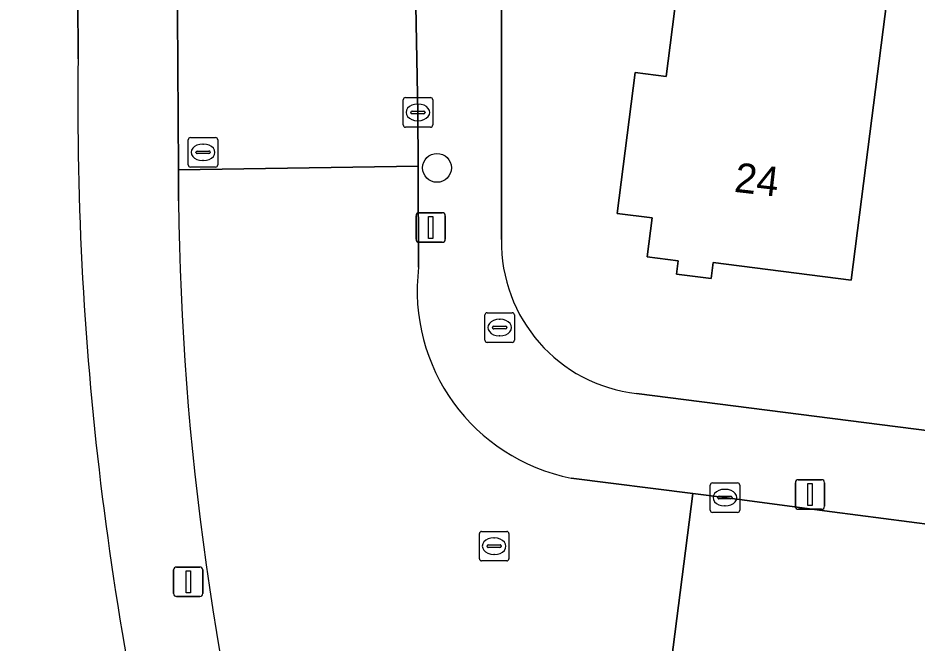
# Model space of a CAD drawing. Extents: x 161258 to 161838, y 380833 to 381727.
# Drawn here: x 161547.08 to 161577.55, y 381360.23 to 381381.4 of the extents above; entities that cross this region are included whole.
import ezdxf

# ---------------------------------------------------------------- set-up
doc = ezdxf.new("R2010")
doc.units = 0
for name, color, linetype in [('IMGEO_Boom', 7, 'Continuous'), ('IMGEO_Brandkraan', 7, 'Continuous'), ('IMGEO_Erf', 7, 'Continuous'), ('IMGEO_Groenvoorziening', 7, 'Continuous'), ('IMGEO_Kolk', 7, 'Continuous'), ('IMGEO_Lichtmast', 7, 'Continuous'), ('IMGEO_Pand', 7, 'Continuous'), ('IMGEO_Pand_nummerreeks', 7, 'Continuous'), ('IMGEO_Rijbaan_lokaal_open', 7, 'Continuous'), ('IMGEO_Rioolput', 7, 'Continuous'), ('IMGEO_Voetpad_open', 7, 'Continuous')]:
    doc.layers.add(name, color=color, linetype=linetype)

msp = doc.modelspace()

# ---------------------------------------------------------------- linework, layer by layer
at = {"layer": 'IMGEO_Boom'}
msp.add_circle((161561.28, 381376.322), 0.489, dxfattribs=at)
at = {"layer": 'IMGEO_Brandkraan'}
for p, q in [((161562.905, 381370.486), (161562.905, 381371.338)), ((161562.98, 381371.412), (161563.832, 381371.412)), ((161563.906, 381371.338), (161563.906, 381370.486)), ((161563.393, 381371.192), (161563.418, 381371.192)), ((161563.164, 381370.906), (161563.164, 381370.918)), ((161563.602, 381370.869), (161563.204, 381370.869)), ((161563.207, 381370.955), (161563.605, 381370.955)), ((161563.648, 381370.918), (161563.648, 381370.906)), ((161563.832, 381370.412), (161562.98, 381370.412)), ((161563.416, 381370.632), (161563.391, 381370.632))]:
    msp.add_line(p, q, dxfattribs=at)
for points in [[(161562.905, 381370.486), (161562.905, 381371.338)], [(161562.98, 381371.412), (161563.832, 381371.412)], [(161563.906, 381371.338), (161563.906, 381370.486)], [(161563.832, 381370.412), (161562.98, 381370.412)]]:
    msp.add_lwpolyline(points, dxfattribs=at)
for centre, radius, start, end in [((161562.982, 381371.336), 0.0765, 91.552, 178.448), ((161562.982, 381371.336), 0.0765, 91.552, 178.448), ((161563.83, 381371.336), 0.0765, 1.552, 88.448), ((161563.83, 381371.336), 0.0765, 1.552, 88.448), ((161563.204, 381370.915), 0.0403, 85.8775, 175.7526), ((161563.201, 381370.905), 0.0366, 178.938, 274.7102), ((161563.605, 381370.912), 0.043, 264.8664, 352.4533), ((161563.609, 381370.917), 0.0386, 1.7309, 96.639), ((161562.982, 381370.488), 0.0765, 181.552, 268.448), ((161562.982, 381370.488), 0.0765, 181.552, 268.448), ((161563.83, 381370.488), 0.0765, 271.552, 358.448), ((161563.83, 381370.488), 0.0765, 271.552, 358.448)]:
    msp.add_arc(centre, radius, start, end, dxfattribs=at)
for centre, major_axis, ratio, start_param, end_param in [((161563.392, 381370.912), (-0.387, 0.002), 0.722429, 4.712389, 7.853982), ((161563.417, 381370.912), (-0.39, 0.002), 0.717154, 1.570796, 4.712389)]:
    msp.add_ellipse(centre, major_axis=major_axis, ratio=ratio, start_param=start_param, end_param=end_param, dxfattribs=at)
at = {"layer": 'IMGEO_Erf'}
for points in [[(161563.459, 381433.2), (161563.465, 381373.896)], [(161568.046, 381368.678), (161594.615, 381365.296), (161601.597, 381364.408), (161619.194, 381362.168), (161620.757, 381374.9), (161621.814, 381383.511), (161622.597, 381389.891), (161625.828, 381416.218)], [(161576.716, 381383.488), (161575.951, 381377.479), (161575.319, 381372.519), (161570.639, 381373.115), (161570.57, 381372.577), (161569.402, 381372.726), (161569.459, 381373.177), (161568.406, 381373.311), (161568.574, 381374.628), (161567.386, 381374.779), (161567.994, 381379.555), (161569.049, 381379.421), (161569.681, 381384.384)]]:
    msp.add_lwpolyline(points, dxfattribs=at)
msp.add_arc((161568.629, 381373.81), 5.165, 179.0418, 263.5194, dxfattribs=at)
at = {"layer": 'IMGEO_Groenvoorziening'}
msp.add_lwpolyline([(161549.116, 381380.018), (161549.108, 381382.107), (161544.779, 381381.965), (161538.743, 381382.034), (161531.12, 381380.29), (161523.196, 381383.091), (161523.489, 381382.145), (161524.888, 381378.302), (161529.686, 381368.678), (161532.033, 381364.077), (161538.316, 381353.079), (161542.231, 381346.419), (161547.061, 381338.423), (161551.665, 381331.955), (161557.953, 381333.585), (161554.804, 381344.789), (161552.797, 381350.589)], dxfattribs=at)
msp.add_arc((161656.462, 381378.5), 107.356, 179.18991, 195.06923, dxfattribs=at)
at = {"layer": 'IMGEO_Kolk'}
for p, q in [((161560.133, 381377.774), (161560.133, 381378.626)), ((161560.208, 381378.7), (161561.06, 381378.7)), ((161561.134, 381378.626), (161561.134, 381377.774)), ((161560.621, 381378.48), (161560.646, 381378.48)), ((161560.392, 381378.194), (161560.392, 381378.206)), ((161560.83, 381378.157), (161560.432, 381378.157)), ((161560.435, 381378.243), (161560.833, 381378.243)), ((161560.876, 381378.206), (161560.876, 381378.194)), ((161561.06, 381377.7), (161560.208, 381377.7)), ((161560.644, 381377.92), (161560.619, 381377.92)), ((161570.539, 381364.727), (161570.539, 381365.579)), ((161570.614, 381365.653), (161571.466, 381365.653)), ((161571.54, 381365.579), (161571.54, 381364.727)), ((161570.841, 381365.196), (161571.239, 381365.196)), ((161571.027, 381365.433), (161571.052, 381365.433)), ((161570.798, 381365.147), (161570.798, 381365.159)), ((161571.236, 381365.11), (161570.838, 381365.11)), ((161571.282, 381365.159), (161571.282, 381365.147)), ((161571.466, 381364.653), (161570.614, 381364.653)), ((161571.05, 381364.873), (161571.025, 381364.873))]:
    msp.add_line(p, q, dxfattribs=at)
for points in [[(161560.133, 381377.774), (161560.133, 381378.626)], [(161560.208, 381378.7), (161561.06, 381378.7)], [(161561.134, 381378.626), (161561.134, 381377.774)], [(161561.06, 381377.7), (161560.208, 381377.7)], [(161570.539, 381364.727), (161570.539, 381365.579)], [(161570.614, 381365.653), (161571.466, 381365.653)], [(161571.54, 381365.579), (161571.54, 381364.727)], [(161571.466, 381364.653), (161570.614, 381364.653)]]:
    msp.add_lwpolyline(points, dxfattribs=at)
for centre, radius, start, end in [((161560.21, 381378.624), 0.0765, 91.552, 178.448), ((161560.21, 381378.624), 0.0765, 91.552, 178.448), ((161561.058, 381378.624), 0.0765, 1.552, 88.448), ((161561.058, 381378.624), 0.0765, 1.552, 88.448), ((161560.432, 381378.203), 0.0403, 85.8775, 175.7526), ((161560.429, 381378.193), 0.0366, 178.938, 274.7102), ((161560.833, 381378.2), 0.043, 264.8664, 352.4533), ((161560.837, 381378.205), 0.0386, 1.7309, 96.639), ((161560.21, 381377.776), 0.0765, 181.552, 268.448), ((161560.21, 381377.776), 0.0765, 181.552, 268.448), ((161561.058, 381377.776), 0.0765, 271.552, 358.448), ((161561.058, 381377.776), 0.0765, 271.552, 358.448), ((161570.616, 381365.577), 0.0765, 91.552, 178.448), ((161570.616, 381365.577), 0.0765, 91.552, 178.448), ((161571.464, 381365.577), 0.0765, 1.552, 88.448), ((161571.464, 381365.577), 0.0765, 1.552, 88.448), ((161570.838, 381365.156), 0.0403, 85.8775, 175.7526), ((161571.243, 381365.158), 0.0386, 1.7309, 96.639), ((161570.835, 381365.146), 0.0366, 178.938, 274.7102), ((161571.239, 381365.153), 0.043, 264.8664, 352.4533), ((161570.616, 381364.729), 0.0765, 181.552, 268.448), ((161570.616, 381364.729), 0.0765, 181.552, 268.448), ((161571.464, 381364.729), 0.0765, 271.552, 358.448), ((161571.464, 381364.729), 0.0765, 271.552, 358.448)]:
    msp.add_arc(centre, radius, start, end, dxfattribs=at)
for centre, major_axis, ratio, start_param, end_param in [((161560.62, 381378.2), (-0.387, 0.002), 0.722429, 4.712389, 7.853982), ((161560.645, 381378.2), (-0.39, 0.002), 0.717154, 1.570796, 4.712389), ((161571.026, 381365.153), (-0.387, 0.002), 0.722429, 4.712389, 7.853982), ((161571.051, 381365.153), (-0.39, 0.002), 0.717154, 1.570796, 4.712389)]:
    msp.add_ellipse(centre, major_axis=major_axis, ratio=ratio, start_param=start_param, end_param=end_param, dxfattribs=at)
at = {"layer": 'IMGEO_Lichtmast'}
for p, q in [((161560.571, 381373.902), (161560.571, 381374.702)), ((161560.571, 381374.702), (161560.571, 381373.902)), ((161560.671, 381374.802), (161561.461, 381374.802)), ((161561.461, 381374.802), (161560.671, 381374.802)), ((161561.561, 381374.702), (161561.561, 381373.902)), ((161561.561, 381373.902), (161561.561, 381374.702)), ((161561.461, 381373.802), (161560.671, 381373.802)), ((161560.671, 381373.802), (161561.461, 381373.802)), ((161573.427, 381364.858), (161573.427, 381365.658)), ((161573.427, 381365.658), (161573.427, 381364.858)), ((161573.527, 381365.758), (161574.317, 381365.758)), ((161574.317, 381365.758), (161573.527, 381365.758)), ((161574.417, 381365.658), (161574.417, 381364.858)), ((161574.417, 381364.858), (161574.417, 381365.658)), ((161574.317, 381364.758), (161573.527, 381364.758)), ((161573.527, 381364.758), (161574.317, 381364.758)), ((161552.454, 381362.801), (161553.244, 381362.801)), ((161553.244, 381362.801), (161552.454, 381362.801)), ((161552.354, 381361.901), (161552.354, 381362.701)), ((161552.354, 381362.701), (161552.354, 381361.901)), ((161553.344, 381362.701), (161553.344, 381361.901)), ((161553.344, 381361.901), (161553.344, 381362.701)), ((161553.244, 381361.801), (161552.454, 381361.801)), ((161552.454, 381361.801), (161553.244, 381361.801))]:
    msp.add_line(p, q, dxfattribs=at)
for points in [[(161560.991, 381374.677), (161561.141, 381374.677), (161561.141, 381373.927), (161560.991, 381373.927), (161560.991, 381374.677)], [(161573.847, 381365.633), (161573.997, 381365.633), (161573.997, 381364.883), (161573.847, 381364.883), (161573.847, 381365.633)], [(161552.774, 381362.676), (161552.924, 381362.676), (161552.924, 381361.926), (161552.774, 381361.926), (161552.774, 381362.676)]]:
    msp.add_lwpolyline(points, dxfattribs=at)
for centre, start, end in [((161560.671, 381374.702), 90, 180), ((161560.671, 381374.702), 90, 180), ((161561.461, 381374.702), 0, 90), ((161561.461, 381374.702), 360, 90), ((161560.671, 381373.902), 180, 270), ((161560.671, 381373.902), 180, 270), ((161561.461, 381373.902), 270, 0), ((161561.461, 381373.902), 270, 0), ((161573.527, 381365.658), 90, 180), ((161573.527, 381365.658), 90, 180), ((161574.317, 381365.658), 0, 90), ((161574.317, 381365.658), 360, 90), ((161573.527, 381364.858), 180, 270), ((161573.527, 381364.858), 180, 270), ((161574.317, 381364.858), 270, 0), ((161574.317, 381364.858), 270, 0), ((161552.454, 381362.701), 90, 180), ((161552.454, 381362.701), 90, 180), ((161553.244, 381362.701), 0, 90), ((161553.244, 381362.701), 360, 90), ((161552.454, 381361.901), 180, 270), ((161552.454, 381361.901), 180, 270), ((161553.244, 381361.901), 270, 0), ((161553.244, 381361.901), 270, 0)]:
    msp.add_arc(centre, 0.1, start, end, dxfattribs=at)
at = {"layer": 'IMGEO_Pand'}
msp.add_lwpolyline([(161576.974, 381385.516), (161573.642, 381385.939), (161574.511, 381392.783), (161571.118, 381393.215), (161571.102, 381392.854), (161573.057, 381392.605), (161571.972, 381384.092), (161570.018, 381384.341), (161569.681, 381384.384), (161569.049, 381379.421), (161567.994, 381379.555), (161567.386, 381374.779), (161568.574, 381374.628), (161568.406, 381373.311), (161569.459, 381373.177), (161569.402, 381372.726), (161570.57, 381372.577), (161570.639, 381373.115), (161575.319, 381372.519), (161575.951, 381377.479), (161576.716, 381383.488)], close=True, dxfattribs=at)
at = {"layer": 'IMGEO_Rijbaan_lokaal_open'}
for points in [[(161552.448, 381435.24), (161552.227, 381424.697), (161552.186, 381424.139), (161552.116, 381423.172), (161552.121, 381420.534), (161552.13, 381415.127), (161552.131, 381403.933), (161552.47, 381383.312), (161552.514, 381376.254), (161560.641, 381376.376), (161560.632, 381378.2), (161560.328, 381394.461), (161560.316, 381396.782), (161560.323, 381398.118), (161560.387, 381409.714)], [(161560.658, 381372.955), (161560.641, 381376.376), (161552.514, 381376.254), (161552.52, 381375.2)], [(161563.878, 381359.786), (161564.108, 381359.757), (161566.804, 381359.414), (161569.166, 381359.115), (161569.953, 381365.29), (161565.83, 381365.814)], [(161631.567, 381351.313), (161634.529, 381350.905), (161635.335, 381356.92), (161633.186, 381357.189), (161629.727, 381357.627), (161619.999, 381358.857), (161602.107, 381361.121), (161593.371, 381362.235), (161585.79, 381363.202), (161578.158, 381364.221), (161574.68, 381364.672), (161571.023, 381365.154), (161569.953, 381365.29), (161569.166, 381359.115), (161583.948, 381357.242), (161603.55, 381354.818), (161616.179, 381353.241)]]:
    msp.add_lwpolyline(points, dxfattribs=at)
for centre, radius, start, end in [((161648.114, 381376.247), 95.599, 180.62774, 195.45245), ((161567.078, 381372.162), 6.469, 172.9564, 258.8728)]:
    msp.add_arc(centre, radius, start, end, dxfattribs=at)
at = {"layer": 'IMGEO_Rioolput'}
for p, q in [((161552.851, 381376.422), (161552.851, 381377.274)), ((161552.926, 381377.348), (161553.778, 381377.348)), ((161553.339, 381377.128), (161553.364, 381377.128)), ((161553.852, 381377.274), (161553.852, 381376.422)), ((161553.11, 381376.842), (161553.11, 381376.854)), ((161553.548, 381376.805), (161553.15, 381376.805)), ((161553.153, 381376.891), (161553.551, 381376.891)), ((161553.594, 381376.854), (161553.594, 381376.842)), ((161553.362, 381376.568), (161553.337, 381376.568)), ((161553.778, 381376.348), (161552.926, 381376.348)), ((161562.792, 381364.008), (161563.644, 381364.008)), ((161562.717, 381363.082), (161562.717, 381363.934)), ((161563.205, 381363.788), (161563.23, 381363.788)), ((161563.718, 381363.934), (161563.718, 381363.082)), ((161562.976, 381363.502), (161562.976, 381363.514)), ((161563.414, 381363.465), (161563.016, 381363.465)), ((161563.019, 381363.551), (161563.417, 381363.551)), ((161563.46, 381363.514), (161563.46, 381363.502)), ((161563.228, 381363.228), (161563.203, 381363.228)), ((161563.644, 381363.008), (161562.792, 381363.008))]:
    msp.add_line(p, q, dxfattribs=at)
for points in [[(161552.851, 381376.422), (161552.851, 381377.274)], [(161552.926, 381377.348), (161553.778, 381377.348)], [(161553.852, 381377.274), (161553.852, 381376.422)], [(161553.778, 381376.348), (161552.926, 381376.348)], [(161562.792, 381364.008), (161563.644, 381364.008)], [(161562.717, 381363.082), (161562.717, 381363.934)], [(161563.718, 381363.934), (161563.718, 381363.082)], [(161563.644, 381363.008), (161562.792, 381363.008)]]:
    msp.add_lwpolyline(points, dxfattribs=at)
for centre, radius, start, end in [((161552.928, 381377.272), 0.0765, 91.552, 178.448), ((161552.928, 381377.272), 0.0765, 91.552, 178.448), ((161553.776, 381377.272), 0.0765, 1.552, 88.448), ((161553.776, 381377.272), 0.0765, 1.552, 88.448), ((161553.15, 381376.851), 0.0403, 85.8775, 175.7526), ((161553.147, 381376.841), 0.0366, 178.938, 274.7102), ((161553.551, 381376.848), 0.043, 264.8664, 352.4533), ((161553.555, 381376.853), 0.0386, 1.7309, 96.639), ((161552.928, 381376.424), 0.0765, 181.552, 268.448), ((161552.928, 381376.424), 0.0765, 181.552, 268.448), ((161553.776, 381376.424), 0.0765, 271.552, 358.448), ((161553.776, 381376.424), 0.0765, 271.552, 358.448), ((161562.794, 381363.932), 0.0765, 91.552, 178.448), ((161562.794, 381363.932), 0.0765, 91.552, 178.448), ((161563.642, 381363.932), 0.0765, 1.552, 88.448), ((161563.642, 381363.932), 0.0765, 1.552, 88.448), ((161563.016, 381363.511), 0.0403, 85.8775, 175.7526), ((161563.013, 381363.501), 0.0366, 178.938, 274.7102), ((161563.417, 381363.508), 0.043, 264.8664, 352.4533), ((161563.421, 381363.513), 0.0386, 1.7309, 96.639), ((161562.794, 381363.084), 0.0765, 181.552, 268.448), ((161562.794, 381363.084), 0.0765, 181.552, 268.448), ((161563.642, 381363.084), 0.0765, 271.552, 358.448), ((161563.642, 381363.084), 0.0765, 271.552, 358.448)]:
    msp.add_arc(centre, radius, start, end, dxfattribs=at)
for centre, major_axis, ratio, start_param, end_param in [((161553.338, 381376.848), (-0.387, 0.002), 0.722429, 4.712389, 7.853982), ((161553.363, 381376.848), (-0.39, 0.002), 0.717154, 1.570796, 4.712389), ((161563.204, 381363.508), (-0.387, 0.002), 0.722429, 4.712389, 7.853982), ((161563.229, 381363.508), (-0.39, 0.002), 0.717154, 1.570796, 4.712389)]:
    msp.add_ellipse(centre, major_axis=major_axis, ratio=ratio, start_param=start_param, end_param=end_param, dxfattribs=at)
at = {"layer": 'IMGEO_Voetpad_open'}
for points in [[(161563.465, 381373.896), (161563.459, 381433.2)], [(161560.297, 381432.282), (161560.329, 381423.451), (161560.315, 381417.741), (161560.348, 381414.084), (161560.387, 381409.714), (161560.323, 381398.118), (161560.316, 381396.782), (161560.328, 381394.461), (161560.632, 381378.2), (161560.641, 381376.376), (161560.658, 381372.955)], [(161552.52, 381375.2), (161552.514, 381376.254), (161552.47, 381383.312), (161552.131, 381403.933), (161552.13, 381415.127), (161552.121, 381420.534), (161548.952, 381420.57), (161549.03, 381401.315), (161549.07, 381391.36), (161549.101, 381383.848), (161549.108, 381382.107), (161549.116, 381380.018)], [(161565.83, 381365.814), (161569.953, 381365.29), (161571.023, 381365.154), (161574.68, 381364.672), (161578.158, 381364.221), (161585.79, 381363.202), (161593.371, 381362.235), (161594.615, 381365.296), (161568.046, 381368.678)]]:
    msp.add_lwpolyline(points, dxfattribs=at)
for centre, radius, start, end in [((161656.462, 381378.5), 107.356, 179.18991, 195.06923), ((161648.114, 381376.247), 95.599, 180.62774, 195.45245), ((161568.629, 381373.81), 5.165, 179.0418, 263.5194), ((161567.078, 381372.162), 6.469, 172.9564, 258.8728)]:
    msp.add_arc(centre, radius, start, end, dxfattribs=at)

# ---------------------------------------------------------------- texts
at = {"layer": 'IMGEO_Pand_nummerreeks'}
msp.add_text('24', height=1, rotation=353.4643, dxfattribs=at).set_placement((161571.329, 381375.513))

doc.saveas('drawing.dxf')
